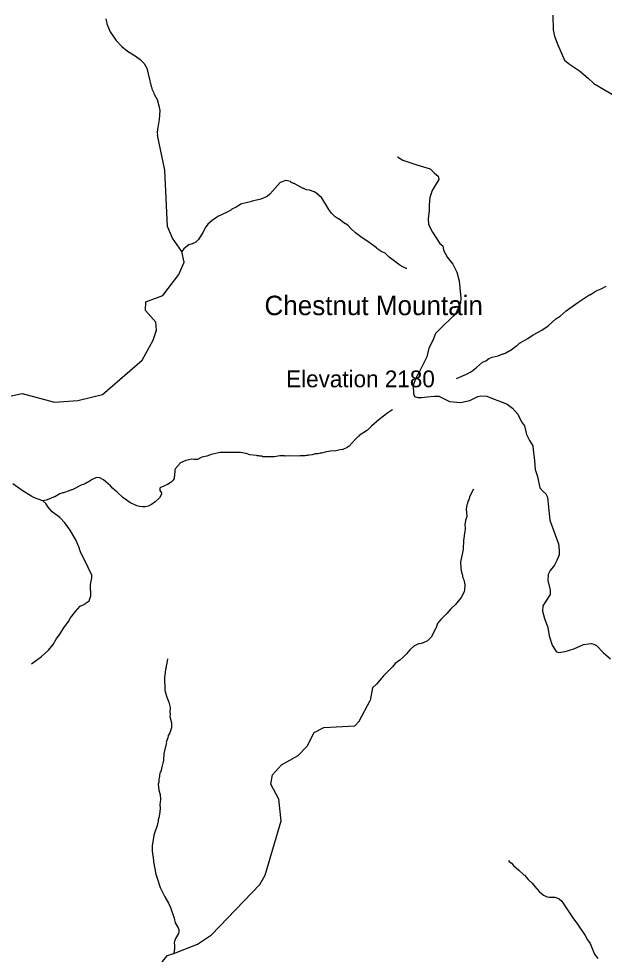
# Model space of a CAD drawing. Extents: x 1248224 to 1454986, y 825081 to 985870.
# Drawn here: x 1353986 to 1360606, y 928641 to 939269 of the extents above; entities that cross this region are included whole.
import ezdxf

# ---------------------------------------------------------------- set-up
doc = ezdxf.new("R2010")
doc.units = 0
for name, color, linetype in [('Exist Geographical Mountain Summit Elevation Number Label', 7, 'Continuous'), ('Exist Geographical Mountain Summit Label', 7, 'Continuous'), ('Exist Hydrographic Creek Single Shore', 7, 'Continuous'), ('Exist Hydrographic Misc Water Feature', 7, 'Continuous'), ('Exist Road Non-System Type 51', 7, 'Continuous'), ('Exist Road Secondary Type 51 Attributed', 7, 'Continuous')]:
    doc.layers.add(name, color=color, linetype=linetype)

msp = doc.modelspace()

# ---------------------------------------------------------------- linework, layer by layer
at = {"layer": 'Exist Hydrographic Creek Single Shore'}
msp.add_lwpolyline([(1355608, 928601), (1355668, 928672), (1355740, 928694), (1356005, 928800), (1356165, 928905), (1356712, 929475), (1356772, 929582), (1356953, 930196), (1356925, 930439), (1356837, 930609), (1356856, 930717), (1356958, 930829), (1357144, 930934), (1357247, 931040), (1357325, 931196), (1357435, 931253), (1357785, 931269), (1357836, 931321), (1357958, 931558)], dxfattribs=at)
at = {"layer": 'Exist Hydrographic Misc Water Feature'}
for points in [[(1354968, 939270), (1354979, 939234), (1354982, 939210), (1355019, 939123), (1355085, 939024), (1355149, 938956), (1355216, 938902), (1355302, 938849), (1355358, 938809), (1355404, 938762), (1355435, 938712), (1355483, 938503), (1355491, 938486), (1355490, 938478), (1355510, 938438), (1355513, 938422), (1355521, 938410), (1355552, 938355), (1355571, 938285), (1355581, 938233), (1355574, 938129), (1355561, 938061), (1355557, 938045), (1355552, 937981), (1355555, 937954)], [(1353738, 934971), (1354023, 935031), (1354388, 934932), (1354655, 934950), (1354932, 935020), (1355382, 935408), (1355504, 935632), (1355541, 935746), (1355534, 935838), (1355419, 935969), (1355423, 936067), (1355616, 936139), (1355796, 936375), (1355857, 936515), (1355828, 936637), (1355722, 936787), (1355666, 936919), (1355638, 937556), (1355555, 937954)], [(1358374, 936442), (1358366, 936442), (1358327, 936461), (1358295, 936482), (1358173, 936571), (1358130, 936617), (1358082, 936637), (1358080, 936641), (1358035, 936670), (1358031, 936676), (1357933, 936748), (1357870, 936789), (1357795, 936847), (1357744, 936892), (1357705, 936933), (1357662, 936962), (1357606, 937007), (1357598, 937007), (1357563, 937030), (1357522, 937069), (1357493, 937110), (1357448, 937187), (1357408, 937246), (1357368, 937280), (1357366, 937286), (1357325, 937312), (1357273, 937331), (1357234, 937335), (1357210, 937348), (1357202, 937348), (1357099, 937407), (1357091, 937407), (1357061, 937421), (1357060, 937427), (1357004, 937441), (1356943, 937418), (1356826, 937285), (1356796, 937259), (1356723, 937227), (1356643, 937209), (1356621, 937207), (1356619, 937201), (1356494, 937172), (1356491, 937168), (1356443, 937137), (1356395, 937114), (1356391, 937108), (1356334, 937078), (1356245, 937036), (1356211, 937014), (1356174, 936987), (1356125, 936944), (1356092, 936905), (1356071, 936854), (1356066, 936851), (1356019, 936771), (1355989, 936743), (1355948, 936724), (1355910, 936711), (1355894, 936702), (1355853, 936667), (1355828, 936637)], [(1358935, 935198), (1359048, 935249), (1359105, 935280), (1359162, 935323), (1359231, 935383), (1359267, 935398), (1359300, 935425), (1359340, 935440), (1359405, 935455), (1359461, 935478), (1359469, 935478), (1359493, 935489), (1359566, 935533), (1359607, 935565), (1359615, 935566), (1359648, 935598), (1359741, 935651), (1359802, 935694), (1359899, 935746), (1359972, 935796), (1360058, 935874), (1360106, 935903), (1360176, 935966), (1360306, 936061), (1360444, 936148), (1360450, 936147), (1360460, 936153), (1360513, 936190), (1360573, 936213), (1360626, 936243)], [(1358212, 934850), (1358205, 934842), (1358157, 934811), (1358059, 934737), (1357974, 934661), (1357930, 934616), (1357835, 934554), (1357833, 934548), (1357823, 934543), (1357790, 934511), (1357723, 934435), (1357698, 934418), (1357650, 934395), (1357618, 934391), (1357569, 934380), (1357511, 934377), (1357465, 934371), (1357409, 934356), (1357393, 934356), (1357369, 934349), (1357337, 934346), (1357304, 934334), (1357264, 934331), (1357256, 934327), (1357238, 934328), (1357224, 934324), (1357168, 934325), (1357152, 934322), (1357048, 934326), (1356996, 934321), (1356990, 934323), (1356936, 934323), (1356872, 934312), (1356744, 934315), (1356736, 934319), (1356712, 934320), (1356704, 934324), (1356680, 934324), (1356672, 934329), (1356600, 934336), (1356557, 934351), (1356493, 934361), (1356263, 934362), (1356160, 934340), (1356112, 934321), (1356056, 934310), (1356007, 934283), (1355967, 934284)], [(1355967, 934284), (1355944, 934285), (1355873, 934272), (1355816, 934244), (1355759, 934181), (1355749, 934165), (1355747, 934093), (1355743, 934085), (1355743, 934069), (1355732, 934050), (1355710, 934028), (1355669, 933999), (1355598, 933971), (1355588, 933965), (1355582, 933957), (1355580, 933933), (1355599, 933905), (1355599, 933889), (1355576, 933849), (1355529, 933804), (1355488, 933775), (1355448, 933756), (1355416, 933749), (1355384, 933748), (1355352, 933750), (1355320, 933759), (1355241, 933797), (1355162, 933853), (1355099, 933914), (1355044, 933959), (1355021, 933984), (1354942, 934053), (1354903, 934076), (1354879, 934081), (1354855, 934077), (1354814, 934058), (1354782, 934035), (1354758, 934024), (1354741, 934012), (1354717, 934000), (1354697, 933995), (1354588, 933939), (1354580, 933940), (1354555, 933928), (1354491, 933906), (1354483, 933906), (1354451, 933893), (1354394, 933860), (1354386, 933860), (1354346, 933841), (1354297, 933824), (1354258, 933815)], [(1354258, 933815), (1354205, 933836), (1354182, 933841), (1354134, 933866), (1354024, 933932), (1353917, 934006)], [(1359126, 933946), (1359082, 933859), (1359073, 933827), (1359065, 933811), (1359060, 933787), (1359052, 933771), (1359043, 933723), (1359051, 933640), (1359036, 933592), (1359031, 933544), (1359032, 933508), (1359029, 933460), (1359025, 933452), (1359020, 933388), (1359015, 933372), (1359009, 933268), (1358982, 933121), (1358985, 933050), (1358991, 933007), (1358999, 932985), (1359006, 932944), (1359018, 932920), (1359025, 932888), (1359028, 932860), (1359027, 932804), (1359023, 932788), (1358993, 932725), (1358988, 932722), (1358923, 932642), (1358872, 932595), (1358827, 932541), (1358758, 932474), (1358731, 932443), (1358721, 932427), (1358702, 932371), (1358696, 932369), (1358647, 932273), (1358607, 932233), (1358550, 932207), (1358542, 932207), (1358526, 932199), (1358518, 932200), (1358490, 932190), (1358453, 932173), (1358406, 932130), (1358371, 932083), (1358328, 932043), (1358294, 932013), (1358240, 931975), (1358210, 931938), (1358108, 931837), (1358032, 931742), (1357987, 931699), (1357958, 931558)], [(1354129, 931970), (1354243, 932054), (1354322, 932126), (1354374, 932190), (1354407, 932252), (1354448, 932306), (1354494, 932380), (1354547, 932449), (1354572, 932490), (1354626, 932563), (1354679, 932622), (1354732, 932648), (1354735, 932654), (1354782, 932686), (1354802, 932739), (1354799, 932795), (1354795, 932803), (1354797, 932875), (1354801, 932883), (1354801, 932899), (1354805, 932907), (1354806, 932925), (1354810, 932939), (1354811, 932975), (1354730, 933148), (1354705, 933189), (1354684, 933237), (1354673, 933270), (1354673, 933278), (1354635, 933366), (1354567, 933485), (1354508, 933565), (1354449, 933625), (1354364, 933692), (1354319, 933742), (1354290, 933784), (1354258, 933815)], [(1355668, 932027), (1355657, 931956), (1355652, 931948), (1355652, 931932), (1355643, 931908), (1355639, 931876), (1355638, 931844), (1355634, 931820), (1355635, 931784), (1355632, 931754), (1355636, 931740), (1355638, 931668), (1355661, 931593), (1355683, 931539), (1355698, 931479), (1355693, 931423), (1355696, 931399), (1355692, 931375), (1355714, 931303), (1355713, 931247), (1355692, 931191), (1355675, 931159), (1355671, 931136), (1355654, 931084), (1355655, 931079), (1355625, 930961), (1355621, 930881), (1355613, 930849), (1355612, 930833), (1355608, 930825), (1355608, 930809), (1355599, 930793), (1355595, 930761), (1355586, 930746), (1355578, 930714), (1355577, 930698), (1355569, 930666), (1355568, 930634), (1355563, 930610), (1355570, 930542), (1355585, 930494), (1355588, 930438), (1355582, 930378), (1355584, 930342), (1355580, 930294), (1355571, 930230), (1355562, 930206), (1355562, 930190), (1355549, 930143), (1355511, 930035), (1355512, 930028), (1355494, 929912), (1355495, 929850), (1355499, 929836), (1355498, 929820), (1355502, 929812), (1355502, 929796), (1355505, 929788), (1355508, 929733), (1355534, 929591), (1355552, 929547), (1355586, 929442), (1355636, 929337), (1355678, 929264), (1355701, 929215), (1355742, 929094), (1355753, 929042), (1355788, 928985), (1355795, 928961), (1355795, 928937), (1355791, 928921), (1355757, 928866), (1355745, 928834), (1355744, 928810), (1355748, 928794), (1355747, 928738), (1355742, 928730), (1355740, 928694)], [(1359523, 929747), (1359530, 929735), (1359556, 929715), (1359579, 929690), (1359642, 929637), (1359697, 929583), (1359705, 929579), (1359747, 929531), (1359791, 929491), (1359822, 929451), (1359871, 929396), (1359896, 929373), (1359920, 929356), (1359960, 929336), (1359984, 929331), (1360047, 929330), (1360071, 929325), (1360095, 929313), (1360127, 929288), (1360144, 929255), (1360250, 929097), (1360303, 929028), (1360390, 928898), (1360417, 928849), (1360448, 928809), (1360497, 928688), (1360532, 928639)]]:
    msp.add_lwpolyline(points, dxfattribs=at)
at = {"layer": 'Exist Road Non-System Type 51'}
for points in [[(1358268, 937708), (1358327, 937671), (1358487, 937616), (1358638, 937573), (1358685, 937523), (1358728, 937489), (1358737, 937452), (1358706, 937403), (1358660, 937326), (1358635, 937248), (1358626, 937165), (1358626, 937100), (1358614, 937007), (1358620, 936943), (1358663, 936853), (1358746, 936726), (1358780, 936701), (1358789, 936652), (1358835, 936568), (1358893, 936492), (1358938, 936403), (1358965, 936306), (1358973, 936225), (1358986, 936108), (1358982, 936056), (1358923, 935929), (1358862, 935870), (1358792, 935802), (1358698, 935709), (1358667, 935629), (1358622, 935543), (1358601, 935444), (1358514, 935271), (1358471, 935196), (1358447, 935122), (1358450, 935029), (1358459, 934995)], [(1358459, 934995), (1358499, 934986), (1358542, 934983), (1358604, 934992), (1358681, 935001), (1358737, 934998), (1358805, 934967), (1358857, 934939), (1358981, 934927), (1359085, 934952), (1359175, 934995), (1359209, 935004), (1359277, 935001), (1359363, 934964), (1359446, 934936), (1359508, 934909), (1359570, 934862), (1359629, 934797), (1359672, 934711), (1359706, 934662), (1359727, 934566), (1359760, 934499), (1359800, 934438), (1359806, 934357), (1359816, 934271), (1359825, 934169), (1359853, 934089), (1359877, 933962), (1359908, 933928), (1359945, 933894), (1359964, 933857), (1359979, 933706), (1359991, 933598), (1360050, 933431), (1360087, 933330), (1360096, 933259), (1360096, 933203), (1360071, 933142), (1360044, 933086), (1359994, 933027), (1359973, 932981), (1359970, 932916), (1359994, 932803), (1359994, 932754), (1359911, 932627), (1359908, 932566), (1359930, 932485), (1359967, 932383), (1359982, 932288), (1360016, 932183), (1360062, 932112), (1360090, 932099), (1360164, 932112)], [(1360164, 932112), (1360263, 932141), (1360370, 932189), (1360429, 932198), (1360462, 932203), (1360490, 932195), (1360517, 932179), (1360598, 932095), (1360677, 932029)]]:
    msp.add_lwpolyline(points, dxfattribs=at)
at = {"layer": 'Exist Road Secondary Type 51 Attributed'}
msp.add_lwpolyline([(1360023, 939311), (1360030, 939144), (1360042, 939073), (1360082, 938973), (1360157, 938802), (1360213, 938756), (1360328, 938681), (1360426, 938597), (1360487, 938537), (1360853, 938323)], dxfattribs=at)

# ---------------------------------------------------------------- texts
at = {"layer": 'Exist Geographical Mountain Summit Elevation Number Label'}
msp.add_text('Elevation 2180', height=190, dxfattribs=at).set_placement((1357009, 935100))
at = {"layer": 'Exist Geographical Mountain Summit Label'}
msp.add_text('Chestnut Mountain', height=220, dxfattribs=at).set_placement((1356764, 935916))

doc.saveas('drawing.dxf')
